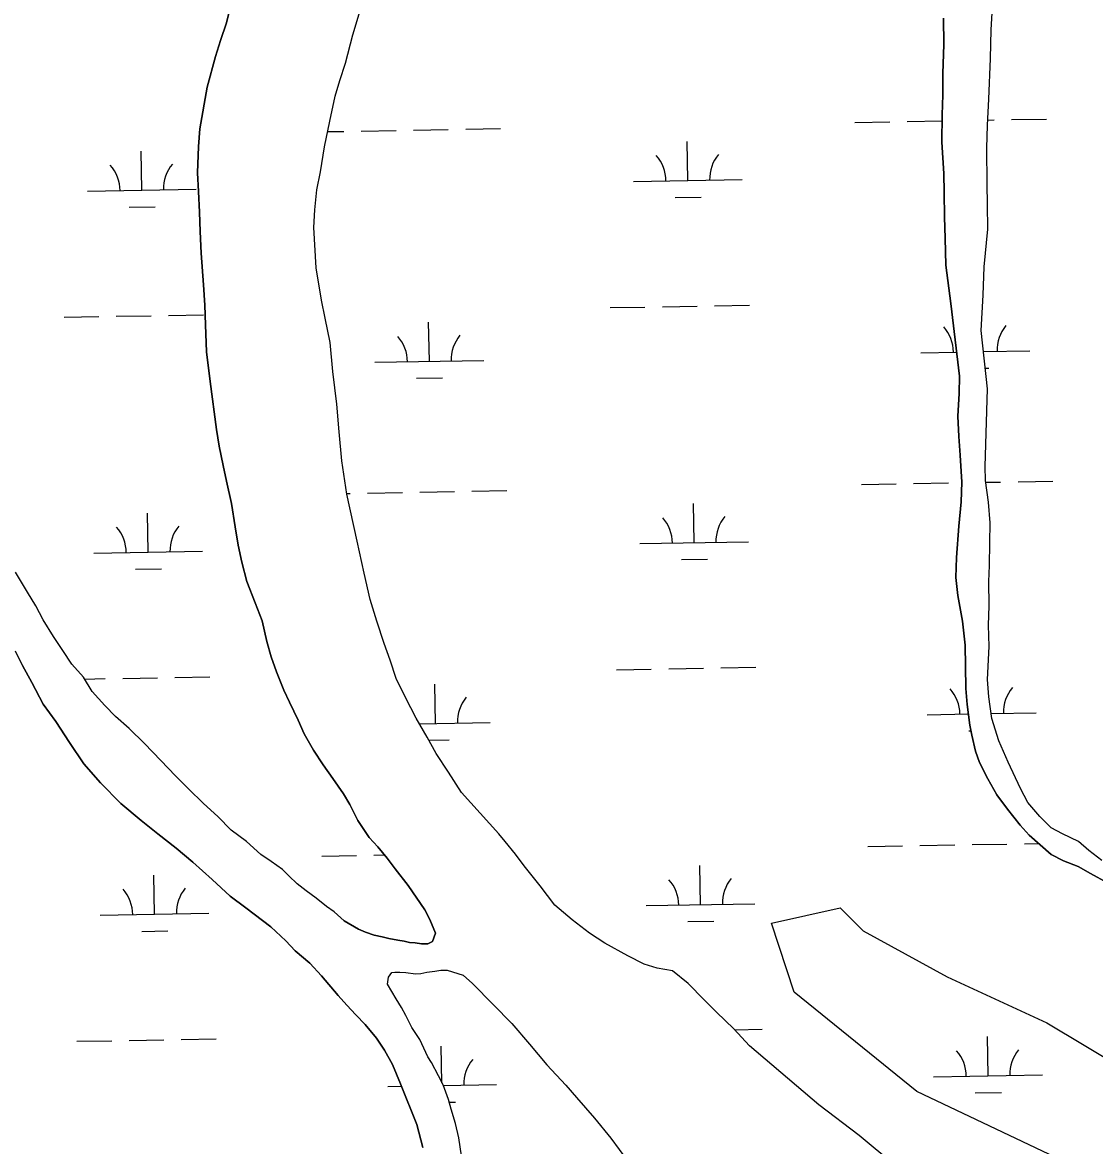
# Model space of a CAD drawing. Extents: x 3903937 to 3942190, y 260677 to 286651.
# Drawn here: x 3930010 to 3930995, y 277048 to 278080 of the extents above; entities that cross this region are included whole.
import ezdxf

# ---------------------------------------------------------------- set-up
doc = ezdxf.new("R2010")
doc.units = 0
for name, color, linetype in [('V-SITE-VEGE', 7, 'Continuous'), ('V-TOPO-SHOR', 7, 'Continuous'), ('V-WETL-SWMP', 7, 'Continuous')]:
    doc.layers.add(name, color=color, linetype=linetype)

msp = doc.modelspace()

# ---------------------------------------------------------------- linework, layer by layer
at = {"layer": 'V-SITE-VEGE'}
msp.add_lwpolyline([(3930965.6, 277034.1), (3930832, 277097.4), (3930719.5, 277188.8), (3930698.5, 277252.1), (3930761.7, 277266.2), (3930782.8, 277245.1), (3930860.1, 277202.9), (3930951.5, 277160.7), (3931021.8, 277118.5), (3931064, 277104.4), (3931162.4, 277076.3), (3931211.6, 277048.2), (3931317, 276984.9)], dxfattribs=at)
at = {"layer": 'V-TOPO-SHOR'}
for points in [[(3930389.7, 277242.8), (3930384.6, 277255.4), (3930380, 277264.3), (3930364.5, 277286.6), (3930352.6, 277301.9), (3930345.2, 277311.7), (3930336.7, 277322.3), (3930328.7, 277330.8), (3930318.4, 277346.5), (3930310.9, 277361.1), (3930305.3, 277370.8), (3930295.4, 277385.1), (3930286.4, 277397.7), (3930277.5, 277411.2), (3930269.2, 277426.1), (3930263.6, 277438.5), (3930255.7, 277455.2), (3930250.5, 277466.3), (3930243.7, 277483), (3930238.8, 277496.8), (3930234.6, 277510.9), (3930230.3, 277530), (3930223.9, 277546.5), (3930216.4, 277566), (3930211.8, 277583.9), (3930208.5, 277599.4), (3930205.5, 277616.1), (3930202.3, 277637.6), (3930197.8, 277658.3), (3930194.6, 277672.6), (3930190.8, 277690.5), (3930188.6, 277705.7), (3930182.8, 277749.7), (3930179.3, 277776.9), (3930178.5, 277801.8), (3930177.7, 277819.9), (3930176.6, 277838.6), (3930174.4, 277867.8), (3930173.4, 277887.7), (3930172.8, 277905.2), (3930171.9, 277924.3), (3930170.9, 277941.6), (3930171.9, 277965.7), (3930173.3, 277981.8), (3930179.9, 278020.2), (3930187.5, 278048.2), (3930192.3, 278063.1), (3930197.7, 278079.4), (3930203.1, 278102.5)], [(3930990.2, 277318.9), (3930980.8, 277327.3), (3930966.1, 277334.3), (3930955.6, 277339.6), (3930945.1, 277350.2), (3930934.3, 277363.1), (3930927.3, 277375.7), (3930916, 277399.9), (3930907.5, 277419.5), (3930901.2, 277440.3), (3930898.3, 277460.1), (3930897.2, 277476), (3930898.7, 277506.2), (3930898.1, 277526), (3930898.5, 277543.7), (3930898.3, 277566), (3930898.8, 277580.7), (3930899.1, 277601.4), (3930899.6, 277619.9), (3930898, 277638.9), (3930895.3, 277658.8), (3930894.9, 277671.7), (3930897, 277743.1), (3930891.4, 277796.5), (3930893.1, 277829), (3930893.9, 277855), (3930897.3, 277889.8), (3930897.1, 277912.3), (3930896.7, 277931.2), (3930896.4, 277964.2), (3930897, 277985.3), (3930898.2, 278009.1), (3930899.8, 278046.5), (3930900.6, 278072.8), (3930902.7, 278109.8)], [(3930515.3, 277255.3), (3930499.4, 277268.8), (3930486.1, 277286.5), (3930471.4, 277304.8), (3930463.2, 277315.4), (3930453.9, 277327.1), (3930447.9, 277334.3), (3930413.6, 277372.1), (3930401.7, 277390.8), (3930390.3, 277407.9), (3930382.2, 277422.9), (3930372.1, 277440.4), (3930362.1, 277459.3), (3930353.6, 277477), (3930348, 277493.7), (3930342.7, 277509), (3930335.8, 277529.5), (3930329.8, 277549.4), (3930324.1, 277573.7), (3930317.9, 277603.1), (3930308.2, 277646.3), (3930303.7, 277676.9), (3930301.3, 277703.6), (3930299.1, 277728.8), (3930295.4, 277759.1), (3930292.8, 277785.7), (3930288.5, 277808), (3930285.1, 277824.5), (3930280.2, 277854.3), (3930278, 277891.1), (3930279, 277907.4), (3930280.8, 277925.7), (3930284, 277942.4), (3930287.8, 277965.5), (3930292.6, 277989), (3930297.4, 278011.8), (3930301.8, 278026.4), (3930307, 278042.3), (3930313.8, 278068.3), (3930321.3, 278093.6)], [(3930927, 277342.3), (3930915.6, 277356.8), (3930905.7, 277370.1), (3930897.4, 277384.8), (3930889.8, 277399.8), (3930886, 277410.1), (3930882.7, 277424.8), (3930880.9, 277434), (3930878.5, 277453.1), (3930877.2, 277467.8), (3930877, 277488.1), (3930876.6, 277507.4), (3930874, 277529.7), (3930869.7, 277553.3), (3930868.1, 277569.6), (3930868.5, 277588), (3930870.9, 277616.8), (3930872.9, 277639.2), (3930873.6, 277657.4), (3930872.1, 277682), (3930870.8, 277699.2), (3930869.9, 277717.9), (3930871, 277738.7), (3930871.3, 277754.6), (3930863.3, 277821.4), (3930858.9, 277856.6), (3930858.1, 277881.4), (3930857.6, 277900.7), (3930857.4, 277923.4), (3930857, 277940.9), (3930855.2, 277969.7), (3930855.5, 277994.8), (3930855.9, 278013.1), (3930856.1, 278032.8), (3930856.9, 278059.4), (3930856.7, 278083.5)], [(3930305.8, 277254.3), (3930296.5, 277262.5), (3930289.7, 277267.5), (3930280.2, 277275), (3930270.8, 277281.8), (3930262.7, 277288.2), (3930255.1, 277295.7), (3930249.2, 277301.5), (3930238.8, 277308.7), (3930229.3, 277315.1), (3930216, 277327), (3930202.1, 277337.6), (3930189.7, 277350.1), (3930176.4, 277362), (3930162.7, 277375.6), (3930150.8, 277387.5), (3930137.3, 277401.7), (3930122.4, 277417.2), (3930108.3, 277430.9), (3930095.8, 277441.9), (3930085.8, 277452), (3930074.3, 277465), (3930066.2, 277478.1), (3930055.6, 277490), (3930047.1, 277502.6), (3930038.7, 277515.5), (3930029.2, 277530.8), (3930022.3, 277543.6), (3930014.9, 277556.3), (3930003.8, 277574.6)], [(3930018.9, 277473.2), (3930010.1, 277488.8), (3930003.6, 277501.9)], [(3930378.1, 277046), (3930372.7, 277067), (3930357.6, 277104.6), (3930350.3, 277122.4), (3930342.9, 277135.3), (3930335.6, 277146.6), (3930325.1, 277159), (3930316.5, 277167.9), (3930308.2, 277176.7), (3930300.2, 277185.8), (3930285.1, 277203.8), (3930274.4, 277215.3), (3930260.9, 277226.7), (3930252.1, 277235.8), (3930238.4, 277248.7), (3930215.4, 277266.1), (3930201.1, 277276.8), (3930184.6, 277292.2), (3930166.7, 277308.3), (3930151.4, 277321), (3930134.5, 277334.2), (3930119.2, 277346.5), (3930100.5, 277362.2), (3930081.8, 277380.9), (3930066.5, 277398.5), (3930053.4, 277418.2), (3930040.7, 277437.3), (3930029.2, 277453.2), (3930018.9, 277473.2)], [(3931007.5, 277289.1), (3930991.8, 277297.8), (3930980.4, 277304.2), (3930966.9, 277309.4), (3930955.6, 277315.2), (3930935.5, 277332.9), (3930927, 277342.3)], [(3930305.8, 277254.3), (3930318.9, 277246.6), (3930325.5, 277243.8), (3930333.4, 277241), (3930340.8, 277239.6), (3930346.8, 277238), (3930355.1, 277236.6), (3930361.1, 277235.6), (3930365.9, 277234.4), (3930371, 277234), (3930377, 277233), (3930382.6, 277233.2), (3930386.9, 277235.2), (3930389.7, 277242.8)], [(3930678.3, 277139.4), (3930664, 277154.9), (3930647.9, 277170.2), (3930636.6, 277181.8), (3930622, 277196.7), (3930607.5, 277208.3), (3930593.6, 277210.9), (3930581.5, 277214.5), (3930566.6, 277222.2), (3930545.5, 277233.6), (3930531.4, 277242.9), (3930515.3, 277255.3)], [(3930345.7, 277196), (3930346.5, 277202.4), (3930349.7, 277206.8), (3930352.5, 277207), (3930357.1, 277207), (3930362.5, 277206.9), (3930371.4, 277205.7), (3930376.2, 277205.9), (3930381.9, 277207.1), (3930389.1, 277207.9), (3930394.7, 277208.9), (3930400.4, 277209), (3930415.1, 277204.4)], [(3930415.1, 277204.4), (3930423.7, 277196.6), (3930442.7, 277177.4), (3930459.8, 277159.9), (3930476.3, 277140.8), (3930492.2, 277122.1)], [(3930358.4, 277174.5), (3930353.7, 277182.5), (3930345.7, 277196)], [(3930413.8, 277038.5), (3930411.2, 277055), (3930408.2, 277068.1), (3930404.3, 277081.2), (3930401.7, 277090.2), (3930396.7, 277103.5), (3930392.4, 277111.9), (3930386, 277124), (3930382.8, 277129.4), (3930375.3, 277145.3), (3930368.1, 277156.4), (3930362.4, 277167.2), (3930358.4, 277174.5)], [(3930927.5, 276967.3), (3930867.9, 276993.5), (3930834.7, 277011.6), (3930812, 277029.7), (3930779, 277057), (3930742.1, 277085.1), (3930678.3, 277139.4)], [(3930492.2, 277122.1), (3930509.5, 277103.2), (3930519.4, 277092.1), (3930535.9, 277072.9), (3930550.8, 277054.6), (3930566.1, 277033.7)]]:
    msp.add_lwpolyline(points, dxfattribs=at)
at = {"layer": 'V-WETL-SWMP'}
for p, q in [((3930775.3, 277987.8), (3930807.3, 277988.4)), ((3930823.3, 277988.7), (3930855.3, 277989.2)), ((3930897.2, 277990), (3930903.3, 277990.1)), ((3930919.3, 277990.4), (3930951.3, 277990.9)), ((3930290.6, 277979.3), (3930305.5, 277979.5)), ((3930321.5, 277979.8), (3930353.5, 277980.4)), ((3930369.5, 277980.7), (3930401.5, 277981.2)), ((3930417.5, 277981.5), (3930449.5, 277982.1)), ((3930621.6, 277934.4), (3930621, 277970.4)), ((3930119.8, 277925.5), (3930119.2, 277961.5)), ((3930069.8, 277924.7), (3930169.8, 277926.4)), ((3930571.7, 277933.5), (3930671.6, 277935.2)), ((3930609.9, 277918.7), (3930633.9, 277919.1)), ((3930108.1, 277909.9), (3930132.1, 277910.3)), ((3930550.3, 277817.7), (3930582.3, 277818.2)), ((3930598.3, 277818.5), (3930630.3, 277819.1)), ((3930646.3, 277819.3), (3930678.3, 277819.9)), ((3930048.5, 277808.8), (3930080.4, 277809.4)), ((3930096.4, 277809.7), (3930128.4, 277810.2)), ((3930144.4, 277810.5), (3930176.4, 277811.1)), ((3930384.1, 277768.3), (3930383.4, 277804.3)), ((3930835.9, 277776.2), (3930868.6, 277776.8)), ((3930893.4, 277777.3), (3930935.9, 277778)), ((3930334.1, 277767.4), (3930434.1, 277769.2)), ((3930895, 277761.9), (3930898.2, 277761.9)), ((3930372.3, 277752.7), (3930396.3, 277753.1)), ((3930925.2, 277657.7), (3930957.1, 277658.3)), ((3930327.3, 277647.2), (3930359.3, 277647.8)), ((3930375.3, 277648.1), (3930407.3, 277648.6)), ((3930423.3, 277648.9), (3930455.3, 277649.5)), ((3930781.2, 277655.2), (3930813.2, 277655.8)), ((3930829.2, 277656), (3930861.2, 277656.6)), ((3930895.5, 277657.2), (3930909.2, 277657.4)), ((3930308.1, 277646.9), (3930311.3, 277646.9)), ((3930627.5, 277601.7), (3930626.9, 277637.7)), ((3930125.7, 277592.9), (3930125, 277628.9)), ((3930577.5, 277600.9), (3930677.5, 277602.6)), ((3930075.7, 277592), (3930175.7, 277593.8)), ((3930615.8, 277586.1), (3930639.8, 277586.5)), ((3930113.9, 277577.3), (3930137.9, 277577.7)), ((3930010.1, 277488.8), (3930018.9, 277473.2)), ((3930556.1, 277485), (3930588.1, 277485.6)), ((3930604.1, 277485.9), (3930636.1, 277486.4)), ((3930652.1, 277486.7), (3930684.1, 277487.3)), ((3930018.9, 277473.2), (3930029.2, 277453.2)), ((3930067.2, 277476.4), (3930086.3, 277476.8)), ((3930102.3, 277477), (3930134.3, 277477.6)), ((3930150.3, 277477.9), (3930182.3, 277478.5)), ((3930389.9, 277435.7), (3930389.3, 277471.7)), ((3930029.2, 277453.2), (3930040.7, 277437.3)), ((3930841.8, 277443.6), (3930879.6, 277444.3)), ((3930900.6, 277444.7), (3930941.7, 277445.4)), ((3930040.7, 277437.3), (3930053.4, 277418.2)), ((3930374.9, 277435.4), (3930439.9, 277436.6)), ((3930880, 277428.9), (3930881.9, 277428.9)), ((3930053.4, 277418.2), (3930066.5, 277398.5)), ((3930383.7, 277420.1), (3930402.2, 277420.5)), ((3930066.5, 277398.5), (3930081.8, 277380.9)), ((3930081.8, 277380.9), (3930100.5, 277362.2)), ((3930100.5, 277362.2), (3930119.2, 277346.5)), ((3930119.2, 277346.5), (3930134.5, 277334.2)), ((3930134.5, 277334.2), (3930151.4, 277321)), ((3930151.4, 277321), (3930166.7, 277308.3)), ((3930787, 277322.6), (3930819, 277323.1)), ((3930835, 277323.4), (3930867, 277324)), ((3930883, 277324.3), (3930915, 277324.8)), ((3930931, 277325.1), (3930944.1, 277325.3)), ((3930166.7, 277308.3), (3930184.6, 277292.2)), ((3930285.2, 277313.7), (3930317.2, 277314.3)), ((3930333.2, 277314.6), (3930342.8, 277314.8)), ((3930633.4, 277269.1), (3930632.7, 277305.1)), ((3930131.5, 277260.3), (3930130.9, 277296.3)), ((3930184.6, 277292.2), (3930201.1, 277276.8)), ((3930201.1, 277276.8), (3930215.4, 277266.1)), ((3930215.4, 277266.1), (3930238.4, 277248.7)), ((3930583.4, 277268.2), (3930683.3, 277270)), ((3930081.5, 277259.4), (3930181.5, 277261.2)), ((3930238.4, 277248.7), (3930252.1, 277235.8)), ((3930621.6, 277253.5), (3930645.6, 277253.9)), ((3930119.8, 277244.6), (3930143.8, 277245.1)), ((3930252.1, 277235.8), (3930260.9, 277226.7)), ((3930260.9, 277226.7), (3930274.4, 277215.3)), ((3930274.4, 277215.3), (3930285.1, 277203.8)), ((3930285.1, 277203.8), (3930300.2, 277185.8)), ((3930300.2, 277185.8), (3930308.2, 277176.7)), ((3930308.2, 277176.7), (3930316.5, 277167.9)), ((3930316.5, 277167.9), (3930325.1, 277159)), ((3930325.1, 277159), (3930335.6, 277146.6)), ((3930664.6, 277154.2), (3930690, 277154.7)), ((3930060.2, 277143.6), (3930092.2, 277144.1)), ((3930108.2, 277144.4), (3930140.1, 277145)), ((3930156.1, 277145.3), (3930188.1, 277145.8)), ((3930335.6, 277146.6), (3930342.9, 277135.3)), ((3930897.6, 277111.9), (3930897, 277147.9)), ((3930342.9, 277135.3), (3930350.3, 277122.4)), ((3930395.7, 277105.4), (3930395.1, 277139)), ((3930350.3, 277122.4), (3930357.6, 277104.6)), ((3930847.6, 277111), (3930947.6, 277112.8)), ((3930345.8, 277102.2), (3930358.5, 277102.4)), ((3930357.6, 277104.6), (3930372.7, 277067)), ((3930396.9, 277103.1), (3930445.8, 277103.9)), ((3930885.9, 277096.2), (3930909.9, 277096.7)), ((3930402.4, 277087.7), (3930408, 277087.8)), ((3930372.7, 277067), (3930378.1, 277046))]:
    msp.add_line(p, q, dxfattribs=at)
for points in [[(3930203.1, 278102.5), (3930197.7, 278079.4), (3930192.3, 278063.1), (3930187.5, 278048.2), (3930179.9, 278020.2), (3930173.3, 277981.8), (3930171.9, 277965.7), (3930170.9, 277941.6)], [(3931002.3, 277309.8), (3930990.2, 277318.9), (3930980.8, 277327.3), (3930966.1, 277334.3), (3930955.6, 277339.6), (3930945.1, 277350.2), (3930934.3, 277363.1), (3930927.3, 277375.7), (3930916, 277399.9), (3930907.5, 277419.5), (3930901.2, 277440.3), (3930898.3, 277460.1), (3930897.2, 277476), (3930898.7, 277506.2), (3930898.1, 277526), (3930898.5, 277543.7), (3930898.3, 277566), (3930898.8, 277580.7), (3930899.1, 277601.4), (3930899.6, 277619.9), (3930898, 277638.9), (3930895.3, 277658.8), (3930894.9, 277671.7), (3930897, 277743.1), (3930891.4, 277796.5), (3930893.1, 277829), (3930893.9, 277855), (3930897.3, 277889.8), (3930897.1, 277912.3), (3930896.7, 277931.2), (3930896.4, 277964.2), (3930897, 277985.3), (3930898.2, 278009.1), (3930899.8, 278046.5), (3930900.6, 278072.8), (3930902.7, 278109.8)], [(3930812, 277029.7), (3930779, 277057), (3930742.1, 277085.1), (3930678.3, 277139.4), (3930664, 277154.9), (3930647.9, 277170.2), (3930636.6, 277181.8), (3930622, 277196.7), (3930607.5, 277208.3), (3930593.6, 277210.9), (3930581.5, 277214.5), (3930566.6, 277222.2), (3930545.5, 277233.6), (3930531.4, 277242.9), (3930515.3, 277255.3), (3930499.4, 277268.8), (3930486.1, 277286.5), (3930471.4, 277304.8), (3930463.2, 277315.4), (3930453.9, 277327.1), (3930447.9, 277334.3), (3930413.6, 277372.1), (3930401.7, 277390.8), (3930390.3, 277407.9), (3930382.2, 277422.9), (3930372.1, 277440.4), (3930362.1, 277459.3), (3930353.6, 277477), (3930348, 277493.7), (3930342.7, 277509), (3930335.8, 277529.5), (3930329.8, 277549.4), (3930324.1, 277573.7), (3930317.9, 277603.1), (3930308.2, 277646.3), (3930303.7, 277676.9), (3930301.3, 277703.6), (3930299.1, 277728.8), (3930295.4, 277759.1), (3930292.8, 277785.7), (3930288.5, 277808), (3930285.1, 277824.5), (3930280.2, 277854.3), (3930278, 277891.1), (3930279, 277907.4), (3930280.8, 277925.7), (3930284, 277942.4), (3930287.8, 277965.5), (3930292.6, 277989), (3930297.4, 278011.8), (3930301.8, 278026.4), (3930307, 278042.3), (3930313.8, 278068.3), (3930321.3, 278093.6)], [(3930856.7, 278083.5), (3930856.9, 278059.4), (3930856.1, 278032.8), (3930855.9, 278013.1), (3930855.5, 277994.8)], [(3930855.5, 277994.8), (3930855.2, 277969.7), (3930857, 277940.9), (3930857.4, 277923.4), (3930857.6, 277900.7), (3930858.1, 277881.4), (3930858.9, 277856.6), (3930863.3, 277821.3), (3930871.3, 277754.6), (3930871, 277738.7), (3930869.9, 277717.9), (3930870.8, 277699.2), (3930872.1, 277682), (3930873.6, 277657.4), (3930872.9, 277639.2), (3930870.9, 277616.8), (3930868.5, 277588), (3930868.1, 277569.6), (3930869.7, 277553.3), (3930874, 277529.7), (3930876.6, 277507.4), (3930877, 277488.1), (3930877.1, 277467.8), (3930878.5, 277453.1), (3930880.9, 277434), (3930882.7, 277424.8), (3930886, 277410.1), (3930889.8, 277399.8), (3930897.4, 277384.8), (3930905.7, 277370.1), (3930915.6, 277356.8), (3930927, 277342.3), (3930935.5, 277332.9), (3930955.6, 277315.2), (3930966.9, 277309.4), (3930980.4, 277304.2), (3930991.8, 277297.8), (3931007.5, 277289.1)], [(3930170.9, 277941.6), (3930171.9, 277924.3), (3930172.8, 277905.2), (3930173.4, 277887.7), (3930174.4, 277867.8), (3930176.6, 277838.6), (3930177.7, 277819.9), (3930178.5, 277801.8), (3930179.3, 277776.9), (3930182.8, 277749.7), (3930188.6, 277705.7), (3930190.8, 277690.5), (3930194.6, 277672.6), (3930197.8, 277658.3), (3930202.3, 277637.6), (3930205.5, 277616.1), (3930208.5, 277599.4), (3930211.8, 277583.9), (3930216.4, 277566), (3930223.9, 277546.5), (3930230.3, 277530), (3930234.6, 277510.9), (3930238.8, 277496.8), (3930243.7, 277483), (3930250.5, 277466.3), (3930255.7, 277455.2), (3930263.6, 277438.5), (3930269.2, 277426.1), (3930277.5, 277411.2), (3930286.4, 277397.7), (3930295.4, 277385.1), (3930305.3, 277370.8), (3930310.9, 277361.1), (3930318.4, 277346.5), (3930328.7, 277330.8), (3930336.7, 277322.3), (3930345.2, 277311.7), (3930352.6, 277301.9), (3930364.5, 277286.6), (3930380, 277264.3), (3930384.6, 277255.4), (3930389.7, 277242.8), (3930386.9, 277235.2), (3930382.6, 277233.2), (3930377, 277233), (3930371, 277234), (3930365.9, 277234.4), (3930361.1, 277235.6), (3930355.1, 277236.6), (3930346.8, 277238), (3930340.8, 277239.6), (3930333.4, 277241), (3930325.5, 277243.8), (3930318.9, 277246.6), (3930305.8, 277254.3)], [(3930305.8, 277254.3), (3930296.5, 277262.5), (3930289.7, 277267.5), (3930280.2, 277275), (3930270.8, 277281.8), (3930262.7, 277288.2), (3930255.1, 277295.7), (3930249.2, 277301.5), (3930238.8, 277308.7), (3930229.3, 277315.1), (3930216, 277327), (3930202.1, 277337.6), (3930189.7, 277350.1), (3930176.4, 277362), (3930162.7, 277375.6), (3930150.8, 277387.5), (3930137.3, 277401.7), (3930122.4, 277417.2), (3930108.3, 277430.9), (3930095.8, 277441.9), (3930085.8, 277452), (3930074.3, 277465), (3930066.2, 277478.1), (3930055.6, 277490), (3930047.1, 277502.6), (3930038.7, 277515.5), (3930029.2, 277530.8), (3930022.3, 277543.6), (3930014.9, 277556.3), (3930003.8, 277574.6)], [(3930413.8, 277038.5), (3930411.2, 277055), (3930408.2, 277068.1), (3930404.3, 277081.2), (3930401.7, 277090.2), (3930396.7, 277103.5), (3930392.4, 277111.9), (3930386, 277124), (3930382.8, 277129.4), (3930375.3, 277145.3), (3930368.1, 277156.4), (3930362.4, 277167.2), (3930358.4, 277174.5), (3930353.7, 277182.5), (3930345.7, 277196), (3930346.5, 277202.4), (3930349.7, 277206.8), (3930352.5, 277207), (3930357.1, 277207), (3930362.5, 277206.9), (3930371.4, 277205.7), (3930376.2, 277205.9), (3930381.9, 277207.1), (3930389.1, 277207.9), (3930394.7, 277208.9), (3930400.4, 277209), (3930415.1, 277204.4), (3930423.7, 277196.6)], [(3930423.7, 277196.6), (3930442.7, 277177.4), (3930459.8, 277159.9), (3930476.3, 277140.8), (3930492.2, 277122.1), (3930509.5, 277103.2), (3930519.4, 277092.1), (3930535.9, 277072.9), (3930550.8, 277054.6), (3930566.1, 277033.7)]]:
    msp.add_lwpolyline(points, dxfattribs=at)
for centre, start, end in [((3930566.4, 277933.9), 0.2366, 41.7802), ((3930676.9, 277935.8), 140.2366, 181.7802), ((3930064.6, 277925), 0.2366, 41.7802), ((3930175, 277927), 140.2366, 181.7802), ((3930439.3, 277769.7), 140.2366, 181.7802), ((3930830.6, 277776.6), 0.2366, 41.7802), ((3930941.1, 277778.6), 140.2366, 181.7802), ((3930328.8, 277767.8), 0.2366, 41.7802), ((3930180.9, 277594.4), 140.2366, 181.7802), ((3930572.3, 277601.2), 0.2366, 41.7802), ((3930682.7, 277603.2), 140.2366, 181.7802), ((3930070.4, 277592.4), 0.2366, 41.7802), ((3930836.5, 277444), 0.2366, 41.7802), ((3930947, 277446), 140.2366, 181.7802), ((3930445.1, 277437.1), 140.2366, 181.7802), ((3930578.1, 277268.6), 0.2366, 41.7802), ((3930688.6, 277270.6), 140.2366, 181.7802), ((3930076.3, 277259.8), 0.2366, 41.7802), ((3930186.8, 277261.7), 140.2366, 181.7802), ((3930842.4, 277111.4), 0.2366, 41.7802), ((3930952.8, 277113.3), 140.2366, 181.7802), ((3930451, 277104.5), 140.2366, 181.7802)]:
    msp.add_arc(centre, 35.2, start, end, dxfattribs=at)

doc.saveas('drawing.dxf')
